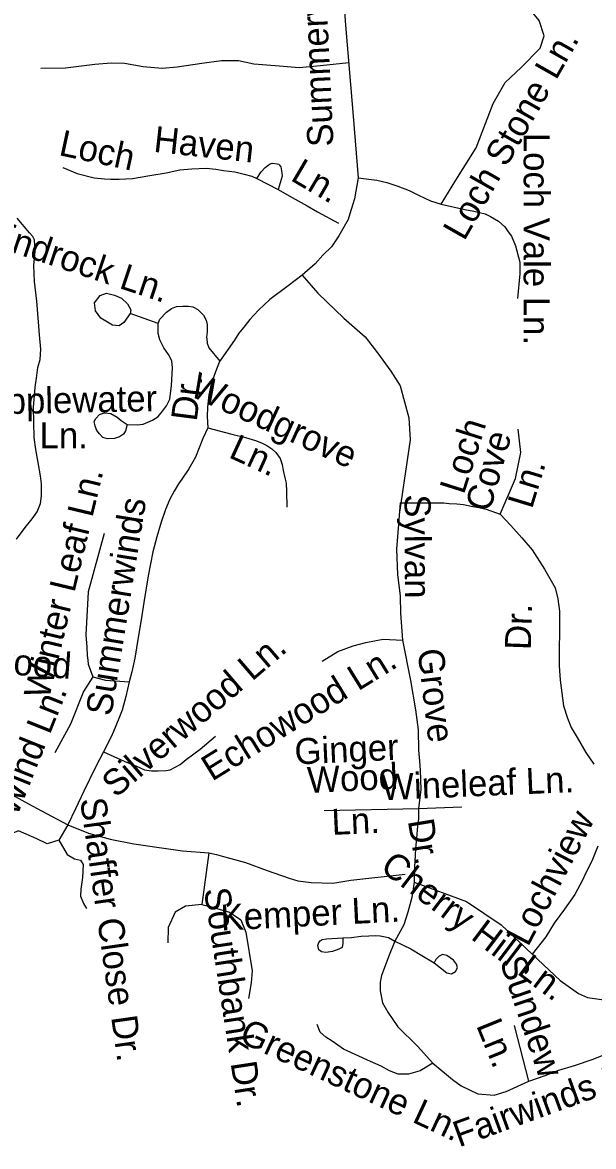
# Model space of a CAD drawing. Extents: x 2001466 to 2224147, y 644118 to 847247.
# Drawn here: x 2067032 to 2069122, y 718866 to 722982 of the extents above; entities that cross this region are included whole.
import ezdxf

# ---------------------------------------------------------------- set-up
doc = ezdxf.new("R2010")
doc.units = 0
for name, color, linetype in [('Exist Hydrographic Misc Water Feature', 7, 'Continuous'), ('Exist Road Non-System Type 51', 7, 'Continuous'), ('Exist Road Non-System Type 51 Label', 7, 'Continuous')]:
    doc.layers.add(name, color=color, linetype=linetype)

msp = doc.modelspace()

# ---------------------------------------------------------------- linework, layer by layer
at = {"layer": 'Exist Hydrographic Misc Water Feature'}
msp.add_lwpolyline([(2067010.1, 721090.4), (2067042.1, 721132.5), (2067067.7, 721164.3), (2067085.8, 721190.4), (2067097.7, 721220.7), (2067101.8, 721248.4), (2067101.5, 721292.7), (2067097.7, 721322.5), (2067089.5, 721370.4), (2067081.2, 721418.6), (2067075.5, 721462.5), (2067073.3, 721518.5), (2067072.8, 721572.4), (2067079, 721646.6), (2067082.9, 721680.4), (2067088.8, 721718.5), (2067096.8, 721748.5), (2067098.9, 721786.4), (2067094.8, 721838.5), (2067092.3, 721870.5), (2067084.3, 721962.1), (2067076.3, 722034.3), (2067074.1, 722092.3), (2067078.2, 722144.4), (2067075.7, 722186.2), (2067070.2, 722198.4), (2067058.1, 722212.4), (2067012.1, 722266)], dxfattribs=at)
at = {"layer": 'Exist Road Non-System Type 51'}
for p, q in [((2067890, 722410.9), (2067968, 722371)), ((2067289.5, 720586), (2067255.6, 720532.6)), ((2068136.8, 720096.3), (2068482.1, 720104.2)), ((2068482.1, 720104.2), (2068640.6, 720109.9)), ((2067714.6, 719941.4), (2067688.6, 719752.2)), ((2068885.3, 719105.6), (2068833.5, 719310))]:
    msp.add_line(p, q, dxfattribs=at)
for points in [[(2068301.9, 724389.1), (2068366.5, 724306.1), (2068420.7, 724203.9), (2068449.5, 724098.6), (2068455.8, 723961.3), (2068448.7, 723822.4), (2068404, 723702.7), (2068327.4, 723570.2), (2068255.6, 723445.6), (2068226.1, 723378.6), (2068208.6, 723295.6), (2068202.2, 723177.4), (2068213.3, 722987.5), (2068242.5, 722638.6)], [(2068565.1, 722317.1), (2068617.9, 722405.4), (2068693.1, 722523.7), (2068755.1, 722685.1), (2068799, 722762.3), (2068857.5, 722817), (2068927.4, 722888.8), (2068941.2, 722933.3), (2068922.6, 722989.2), (2068866.8, 723057.4)], [(2067099, 722814.4), (2067189.5, 722816), (2067296.7, 722829.5), (2067357.1, 722834.5), (2067405.7, 722832.8), (2067474.4, 722821.1), (2067543.1, 722814.4), (2067598.4, 722819.4), (2067688.9, 722832.8), (2067761, 722842.9), (2067823, 722842.9), (2067878.3, 722831.1), (2067957, 722824.4), (2068044.2, 722817.7), (2068122.9, 722824.4), (2068226, 722836)], [(2068242.5, 722638.6), (2068261.3, 722413)], [(2067180, 722451.8), (2067232.2, 722429.7), (2067294, 722413.9), (2067332.2, 722409.9), (2067355.5, 722408), (2067386.1, 722408), (2067435, 722410.6), (2067498, 722422.3), (2067558, 722432.3), (2067608, 722442.5), (2067651.9, 722446.4), (2067704, 722448.5), (2067739.9, 722444.6), (2067768, 722440.6), (2067809.9, 722434.8), (2067843.9, 722426.9), (2067872, 722418.9), (2067890, 722410.9)], [(2067890, 722410.9), (2067905.5, 722435.6), (2067920, 722450.9), (2067930, 722458.9), (2067935.9, 722463), (2067945.9, 722467), (2067963.9, 722465), (2067969.9, 722462.9), (2067971.8, 722461.1), (2067977.9, 722453.5), (2067981.8, 722431.3), (2067982, 722419.1), (2067968, 722371)], [(2068261.3, 722413), (2068247.4, 722336.9), (2068240.9, 722316.6), (2068230.6, 722281.2), (2068223.6, 722261.2)], [(2068261.3, 722413), (2068329.5, 722404.8), (2068365.5, 722396.8), (2068405.6, 722382.8), (2068447.5, 722366.9), (2068483.6, 722349), (2068525.6, 722329.2), (2068565.1, 722317.1)], [(2067968, 722371), (2068007.9, 722347.1), (2068074.2, 722311.2), (2068112.5, 722288.6), (2068188.3, 722247.5)], [(2068565.1, 722317.1), (2068651.7, 722297.2), (2068683.6, 722291.3), (2068725.6, 722281.5), (2068745.6, 722271.5), (2068773.8, 722254.5), (2068797.8, 722233.6), (2068809.8, 722215.6), (2068821.7, 722199.5), (2068837, 722164), (2068852.8, 722104.8), (2068852.8, 722061.3), (2068843.5, 721971.3)], [(2068223.6, 722261.2), (2068189.6, 722200.4), (2068163.2, 722160.7), (2068131.1, 722130.5), (2068102.8, 722098.4), (2068055.6, 722056.9)], [(2068055.6, 722056.9), (2068004.5, 722018.5), (2067937.2, 721967.9), (2067896, 721928.7), (2067864.1, 721894.6), (2067842.2, 721866.6), (2067824.1, 721844.6), (2067808.2, 721818.5), (2067753, 721741)], [(2068055.6, 722056.9), (2068113.7, 721991.5), (2068207.8, 721899.6), (2068286.9, 721830.7), (2068331.1, 721772.9), (2068380.2, 721704.9), (2068414.1, 721652.1), (2068446.4, 721534.1), (2068451.4, 721453.6), (2068411.3, 721180.6)], [(2067528.6, 721880.4), (2067426.6, 721916.1), (2067402.8, 721883.8), (2067385.8, 721871.9), (2067362, 721873.6), (2067319.4, 721899.1), (2067299, 721926.3), (2067295.6, 721955.3), (2067316, 721982.5), (2067339.8, 721991), (2067368.8, 721984.2), (2067394.3, 721972.3), (2067416.4, 721951.9), (2067428.3, 721929.8), (2067426.6, 721916.1)], [(2067415.1, 721510.4), (2067452, 721509.5), (2067474.1, 721511.5), (2067508.2, 721525.5), (2067527.2, 721538.6), (2067541.2, 721553.6), (2067559.3, 721578.7), (2067571.3, 721602.8), (2067577.3, 721652.9), (2067581.4, 721718.1), (2067578.3, 721743.2), (2067566.3, 721766.3), (2067549.3, 721791.3), (2067535.2, 721820.4), (2067529.2, 721843.5), (2067528.6, 721880.4), (2067535.4, 721895.7), (2067559.3, 721921.7), (2067577.3, 721934.8), (2067595.4, 721941.8), (2067619.5, 721943.8), (2067639.5, 721943.8), (2067655.6, 721940.8), (2067673.6, 721931.7), (2067694.7, 721910.7), (2067704.7, 721892.6), (2067707.7, 721876.6), (2067707.7, 721849.5), (2067705.7, 721829.4), (2067706.7, 721824.4), (2067707.7, 721807.4), (2067713.7, 721791.3), (2067754.8, 721742.6)], [(2067753, 721741), (2067738.1, 721703.4), (2067723, 721657.3), (2067714, 721619.2), (2067709, 721573.1), (2067708, 721540), (2067710.8, 721498.5)], [(2067415.1, 721510.4), (2067408.9, 721487.4), (2067401.9, 721474.4), (2067386.8, 721464.4), (2067368.8, 721458.3), (2067342.7, 721457.3), (2067326.7, 721462.3), (2067314.6, 721476.4), (2067304.6, 721488.4), (2067297.6, 721503.5), (2067294.6, 721521.5), (2067300.6, 721532.6), (2067313.6, 721546.6), (2067332.7, 721552.6), (2067355.7, 721550.6), (2067378.8, 721537.6), (2067393.8, 721524.5), (2067415.1, 721510.4)], [(2067710.8, 721498.5), (2067692.8, 721458.5), (2067665, 721390.4), (2067641, 721348.3), (2067615, 721310.4), (2067603, 721292.3), (2067587.1, 721266.4), (2067571.3, 721236.3), (2067555.3, 721198.3), (2067539.4, 721152.2), (2067523.5, 721098.3), (2067509.6, 721044.2), (2067491.8, 720956.1), (2067476, 720858.3), (2067466.1, 720794.3), (2067456.1, 720730.3), (2067443.8, 720653.9), (2067432.6, 720604.1), (2067422.4, 720568.2)], [(2067710.8, 721498.5), (2067798.6, 721475.1), (2067848.7, 721463.1), (2067884.7, 721451.2), (2067906.7, 721443.1), (2067926.7, 721433.3), (2067944.7, 721421.3), (2067958.8, 721407.2), (2067974.7, 721385.3), (2067982.9, 721363.4), (2067986.8, 721341.3), (2067992.9, 721315.3), (2067996.9, 721295.5), (2067998.9, 721265.4), (2067999.1, 721207.4)], [(2068780.2, 721181.6), (2068836.8, 721311.8), (2068855.7, 721408.1), (2068846.2, 721493.1)], [(2068414.1, 721223.1), (2068408.5, 721145.7), (2068400.9, 721053.2), (2068404.7, 720960.7), (2068414.1, 720881.4), (2068416, 720819.1), (2068423.6, 720720.1)], [(2068414.1, 721223.1), (2068489.6, 721223.1), (2068533, 721223.1), (2068574.5, 721223.1), (2068593.4, 721221.2), (2068621.7, 721219.3), (2068646.2, 721217.4), (2068680.2, 721209.9), (2068702, 721206.4), (2068729.2, 721200.4), (2068780.2, 721181.6)], [(2068780.2, 721181.6), (2068819.8, 721140), (2068859.4, 721094.7), (2068897.2, 721051.3)], [(2067331.1, 721110.6), (2067272.6, 720897.2), (2067264, 720740.4), (2067268, 720694.3), (2067268.6, 720664.7), (2067271.6, 720646.6), (2067272.2, 720632.4), (2067289.5, 720586)], [(2068897.2, 721051.3), (2068942.4, 720980.7), (2068981.7, 720912.2), (2068991.9, 720872.2), (2068998, 720826.3), (2068998.2, 720748.3), (2068996.2, 720690.3), (2068996.3, 720626.3), (2069000.4, 720574.3), (2069012.5, 720480.4), (2069026.6, 720434.3), (2069040.7, 720400.4), (2069062.7, 720364.4), (2069093.6, 720309.3), (2069122.9, 720266.5)], [(2068128.9, 720643.4), (2068186.8, 720679.3), (2068242.9, 720699.7), (2068288.9, 720711.8), (2068326.9, 720719.8), (2068352.2, 720724.1), (2068423.6, 720720.1)], [(2068423.6, 720720.1), (2068451.9, 720572.9), (2068470.7, 720465.2), (2068480.2, 720391.6), (2068482.1, 720317.6), (2068485.8, 720277.9), (2068487.7, 720244), (2068489.6, 720174.1), (2068482.1, 720104.2)], [(2067289.5, 720586), (2067336.4, 720574.5), (2067422.4, 720568.2)], [(2067422.4, 720568.2), (2067410.5, 720514.2), (2067396.5, 720464.1), (2067385.3, 720434.1), (2067364.7, 720386.1), (2067356.3, 720366.5), (2067328.8, 720312.1)], [(2067255.6, 720532.6), (2067207.7, 720412.9), (2067150.4, 720307.7)], [(2067328.8, 720312.1), (2067404.7, 720277.6), (2067450, 720258.7), (2067478.3, 720245.5), (2067504.7, 720241.7), (2067529.2, 720241.7), (2067557.5, 720243.6), (2067572.6, 720245.5), (2067608.8, 720265), (2067630.8, 720282.9), (2067654.8, 720301), (2067682.6, 720321), (2067738.6, 720369.1)], [(2067328.8, 720312.1), (2067299, 720255.7), (2067256.5, 720167.3), (2067225.9, 720102.6), (2067198.7, 720044.8)], [(2066653.3, 720274.4), (2066712, 720258.9), (2066771.9, 720247.2), (2066824.6, 720231.9), (2066880.7, 720211.5), (2066938.5, 720191.1), (2067004.9, 720148.5), (2067054.2, 720121.3), (2067101.8, 720095.8), (2067198.7, 720044.8)], [(2068482.1, 720104.2), (2068482.1, 720074), (2068482.1, 720066.5), (2068478.3, 720040), (2068474.5, 719994.7), (2068470.7, 719958.9), (2068468.9, 719932.4), (2068467, 719890.9), (2068465.1, 719834.2)], [(2067198.7, 720044.8), (2067165.1, 719987.5), (2067122.7, 719975.1), (2067084.3, 719993), (2067017.1, 720021.8), (2066941.8, 719991.6), (2066895.2, 719983.4)], [(2067198.7, 720044.8), (2067273.5, 720014.1), (2067353.5, 719992), (2067440.2, 719975), (2067532, 719961.4), (2067618.3, 719948.4), (2067714.6, 719941.4)], [(2067165.1, 719987.5), (2067195.3, 719935.4), (2067222.7, 719920.3), (2067244.6, 719914.8), (2067254.2, 719898.4), (2067251.5, 719851.7), (2067246, 719809.2), (2067244.6, 719783.2), (2067255.6, 719755.8), (2067266.5, 719737.9)], [(2067714.6, 719941.4), (2067742, 719935.9), (2067768.3, 719928.6), (2067848.3, 719906.7), (2067928.2, 719876.9), (2068008.3, 719848.9), (2068040.3, 719839), (2068088.4, 719833), (2068168.3, 719831.2), (2068234.3, 719841.3), (2068432.2, 719863.6)], [(2069137.4, 719966.6), (2069115.5, 719910.7), (2069093.3, 719865.7), (2069081.7, 719841.8), (2069053.8, 719788.5), (2069016, 719735.7), (2068978.3, 719684.7), (2068948.1, 719633.7), (2068897.2, 719570.3)], [(2068465.1, 719834.2), (2068457.5, 719777.6), (2068442.4, 719724.7), (2068427.3, 719677.5), (2068395.1, 719617.8)], [(2068465.1, 719834.2), (2068657.5, 719762.9), (2068784, 719677.9), (2068897.2, 719570.3)], [(2067688.6, 719752.2), (2067628.3, 719746.7), (2067591.3, 719724.8), (2067565.2, 719668.5), (2067563.9, 719612.3)], [(2067688.6, 719752.2), (2067726.9, 719742.7), (2067790, 719724.8), (2067831.1, 719696), (2067850.2, 719650.7), (2067872.2, 719509.5), (2067869.4, 719465.6), (2067859.8, 719408)], [(2068204.8, 719630.1), (2068204.8, 719610.8), (2068201.7, 719595.5), (2068190.5, 719588.4), (2068167.1, 719580.2), (2068142.7, 719577.2), (2068126.4, 719579.2), (2068116.2, 719586.3), (2068113.2, 719602.6), (2068116.2, 719612.8), (2068121.3, 719618.9), (2068129.5, 719624), (2068144.7, 719627.1), (2068204.8, 719630.1)], [(2068204.8, 719630.1), (2068236.3, 719632.1), (2068271.9, 719636.2), (2068299.4, 719637.2), (2068322.8, 719639.3), (2068341.1, 719638.2), (2068371.6, 719632.1), (2068395.1, 719617.8)], [(2068395.1, 719617.8), (2068374.6, 719567.4), (2068346.6, 719492.7), (2068341, 719468.4), (2068341, 719436.7), (2068350.3, 719391.9), (2068369, 719358.3), (2068406.3, 719304.1), (2068477.3, 719233.2), (2068534.2, 719171.8)], [(2068395.1, 719617.8), (2068453, 719589.8), (2068494.1, 719565.5), (2068538.9, 719539.4)], [(2068538.9, 719539.4), (2068585.6, 719502), (2068602.4, 719498.3), (2068617.3, 719507.6), (2068624.8, 719520.7), (2068621, 719533.8), (2068609.8, 719548.7), (2068585.6, 719565.5), (2068568.8, 719569.2), (2068557.6, 719563.6), (2068544.5, 719550.6), (2068538.9, 719539.4)], [(2068897.2, 719570.3), (2069000.6, 719474.4), (2069066.7, 719426.5), (2069099.8, 719412.4), (2069168.9, 719402.1), (2069285.3, 719390.7)], [(2068534.2, 719171.8), (2068488.2, 719143), (2068445, 719131.5), (2068407.6, 719131.5), (2068376, 719143), (2068345.2, 719159.9), (2068305.5, 719177.2), (2068206.8, 719223), (2068165.1, 719252.5), (2068142.4, 719266.3), (2068121.7, 719285.2), (2068110.4, 719313.5)], [(2068885.3, 719105.6), (2068945.7, 719125.8), (2068994.7, 719145.9), (2069052.2, 719163.2), (2069121.3, 719186.2), (2069184.6, 719212.1), (2069299.7, 719243.8)], [(2068534.2, 719171.8), (2068606.1, 719111.8), (2068637.8, 719088.3), (2068698.3, 719059.5), (2068758.7, 719053.8), (2068801.9, 719068.2), (2068885.3, 719105.6)]]:
    msp.add_lwpolyline(points, dxfattribs=at)

# ---------------------------------------------------------------- texts
at = {"layer": 'Exist Road Non-System Type 51 Label'}
for s, rotation, p in [('Summerwinds', 92.7062, (2068170.7, 722529.3)), ('Loch Stone Ln.', 60.3183, (2068649, 722179.1)), ('Loch', 347.9321, (2067161.8, 722497.1)), ('Haven', 353.75, (2067509.6, 722509)), ('Loch Vale Ln.', 270, (2068866.4, 722578.1)), ('Ln.', 329.5, (2068009.2, 722406.5)), ('Windrock Ln.', 341.5433, (2066846.4, 722189.6)), ('Woodgrove', 335.3956, (2067638.5, 721617.6)), ('Dr.', 82.664, (2067669.7, 721519.2)), ('Ripplewater', 1.1155, (2066855.2, 721546)), ('Ln.', 359.8858, (2067094.6, 721423.5)), ('Loch', 72.4205, (2068647.6, 721251)), ('Ln.', 335.3956, (2067782.8, 721391.4)), ('Cove', 74.121, (2068742.2, 721185.7)), ('Winter Leaf Ln.', 76.5706, (2067128.6, 720500.5)), ('Ln.', 73.0003, (2068896.6, 721197.9)), ('Sylvan', 270.1536, (2068430.8, 721254.3)), ('Summerwinds', 80.8319, (2067357.2, 720439.7)), ('Dr.', 88.0386, (2068892.2, 720683.4)), ('Rustlewood', 355.7774, (2066546.2, 720627.3)), ('Silverwood Ln.', 40.6433, (2067374, 720140.2)), ('Grove', 276.7879, (2068477.9, 720684.4)), ('Echowood Ln.', 31.7286, (2067725.8, 720201.9)), ('Wind Ln.', 68.207, (2067011.2, 720070.1)), ('Ginger', 2.689, (2068029.9, 720264.9)), ('Wood', 2.689, (2068076.5, 720160.6)), ('Wineleaf Ln.', 2.4421, (2068347.2, 720134.1)), ('Shaffer Close Dr.', 278.1271, (2067242.5, 720137.5)), ('Ln.', 2.689, (2068165.4, 720007.1)), ('Lochview', 62.3522, (2068882.4, 719594.8)), ('Dr.', 279.3396, (2068442.3, 720059.2)), ('Cherry Hill Ln.', 322.9788, (2068336.8, 719879.3)), ('Southbank Dr.', 278.7422, (2067695.9, 719807.5)), ('Kemper Ln.', 2.9118, (2067759.7, 719656.7)), ('Sundew', 288.6646, (2068777.9, 719545.5)), ('Greenstone Ln.', 335.1067, (2067820.1, 719252)), ('Ln.', 292.1533, (2068691.5, 719310.1)), ('Fairwinds Dr.', 19.9881, (2068629.7, 718862.7))]:
    msp.add_text(s, height=95, rotation=rotation, dxfattribs=at).set_placement(p)

doc.saveas('drawing.dxf')
